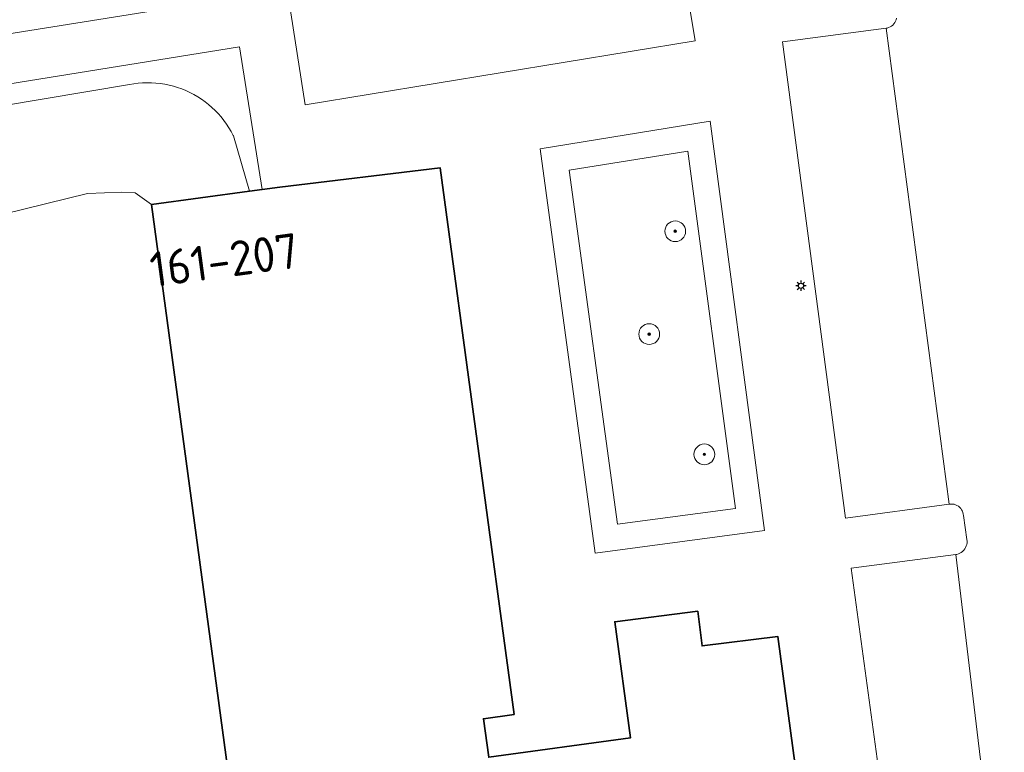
# Model space of a CAD drawing. Header units: metres. Extents: x 152610 to 160096, y 456114 to 462495.
# Tile 879 of 938: x 157962 to 158000, y 461898 to 461926. Entities that reach past the tile are written whole.
import ezdxf
from ezdxf.enums import TextEntityAlignment as Align

# ---------------------------------------------------------------- set-up
doc = ezdxf.new("R2010")
doc.units = ezdxf.units.M
doc.header["$LTSCALE"] = 0.5
doc.layers.get('0').update_dxf_attribs({"linetype": 'CONTINUOUS'})
for name, color, linetype, lineweight in [('B-PV-GR-BEPLANTING_CULTUUR_BODEMBEDEKKER-GV', 251, 'CONTINUOUS', 18), ('B-PV-GR-BEPLANTING_CULTUUR_HEESTERS-GV', 251, 'CONTINUOUS', 18), ('B-PV-GR-BOOM-S', 251, 'CONTINUOUS', 25), ('B-PV-IE-MEUBILAIR-S', 251, 'CONTINUOUS', 25), ('B-PV-OG-BEBOUWING-GV', 6, 'CONTINUOUS', 35), ('B-PV-OG-BEBOUWING-T18', 1, 'CONTINUOUS', 18), ('B-PV-OG-TERREIN_BEGROEID-GV', 251, 'CONTINUOUS', 18), ('B-PV-OG-TERREIN_OEVER-GV', 251, 'CONTINUOUS', 18), ('B-PV-OG-WATER_MEER-GV', 251, 'CONTINUOUS', 18), ('B-PV-VH-OPENVERHARDING_BETONSTRAATSTEEN-GV', 251, 'CONTINUOUS', 18), ('B-PV-VH-OPENVERHARDING_TEGEL-GV', 251, 'CONTINUOUS', 18)]:
    doc.layers.add(name, color=color, linetype=linetype, lineweight=lineweight)
doc.styles.add('NLCS-ISO', font='NLCS-ISO.ttf')
doc.styles.add('NLCS-ISO-M750-T18', font='NLCS-ISO.ttf', dxfattribs={"height": 1.35})

# ---------------------------------------------------------------- blocks, each defined once
blk = doc.blocks.new('SIE-MEUBILAIR_PAAL_LICHTMAST-SO')
for points in [[(-0.62, 0), (-1, 0)], [(-0.71, 0.71), (-0.44, 0.44)], [(0, 1), (0, 0.62)], [(0.44, 0.44), (0.71, 0.71)], [(1, 0), (0.62, 0)], [(-0.71, -0.71), (-0.44, -0.44)], [(0, -0.62), (0, -1)], [(0.44, -0.44), (0.71, -0.71)]]:
    blk.add_lwpolyline(points)
blk.add_circle((0, 0), 0.5)
blk = doc.blocks.new('SGR-BOOM_GBKN-SO')
at = {"linetype": 'ByBlock', "lineweight": 18}
h = blk.add_hatch(color=0, dxfattribs=at)
h.dxf.hatch_style = 1
edge = h.paths.add_edge_path()
edge.add_arc((0, 0), 0.25, 0, 360)
at = {"color": 0, "linetype": 'ByBlock', "lineweight": 18}
for radius in [2, 0.25]:
    blk.add_circle((0, 0), radius, dxfattribs=at)
at = {"color": 0, "linetype": 'ByBlock', "lineweight": 18, "style": 'NLCS-ISO'}
blk.add_attdef('SOORT', (2.5, 0), '', height=1.5, dxfattribs=at)

msp = doc.modelspace()

# ---------------------------------------------------------------- linework, layer by layer
at = {"layer": 'B-PV-GR-BEPLANTING_CULTUUR_BODEMBEDEKKER-GV', "flags": 128}
for points in [[(157991.198, 461906.156), (157989.103, 461921.953), (157982.543, 461920.895), (157984.674, 461905.289)], [(157990.075, 461907.016), (157985.53, 461906.412), (157983.666, 461920.063), (157988.247, 461920.802)]]:
    msp.add_lwpolyline(points, close=True, dxfattribs=at)
at = {"layer": 'B-PV-GR-BEPLANTING_CULTUUR_HEESTERS-GV', "flags": 128}
msp.add_lwpolyline([(157990.075, 461907.016), (157988.247, 461920.802), (157983.666, 461920.063), (157985.53, 461906.412)], close=True, dxfattribs=at)
at = {"layer": 'B-PV-OG-BEBOUWING-GV', "flags": 128}
msp.add_lwpolyline([(157981.549, 461899.057), (157978.688, 461920.164), (157972.51, 461919.413), (157971.834, 461919.322), (157971.337, 461919.255), (157967.556, 461918.744), (157972.022, 461885.698), (157973.743, 461885.93), (157974.097, 461885.978), (157977.193, 461886.396), (157978.452, 461886.064), (157981.418, 461885.281), (157993.037, 461883.824), (157993.104, 461883.451), (157993.756, 461883.55), (157991.932, 461896.948), (157992.398, 461897.008), (157991.712, 461902.072), (157988.789, 461901.705), (157988.622, 461903.043), (157985.422, 461902.643), (157986.036, 461898.165), (157980.567, 461897.411), (157980.362, 461898.894)], close=True, dxfattribs=at)
at = {"layer": 'B-PV-OG-TERREIN_BEGROEID-GV', "flags": 128}
msp.add_lwpolyline([(157945.431, 461919.798), (157966.709, 461923.368), (157966.878, 461923.398), (157967.047, 461923.42), (157967.218, 461923.434), (157967.389, 461923.44), (157967.56, 461923.438), (157967.731, 461923.428), (157967.901, 461923.41), (157968.07, 461923.384), (157968.238, 461923.35), (157968.403, 461923.309), (157968.567, 461923.26), (157968.729, 461923.203), (157968.887, 461923.138), (157969.043, 461923.067), (157969.194, 461922.988), (157969.342, 461922.902), (157969.486, 461922.809), (157969.625, 461922.71), (157969.76, 461922.604), (157969.889, 461922.492), (157970.013, 461922.374), (157970.132, 461922.251), (157970.244, 461922.122), (157970.351, 461921.988), (157970.451, 461921.849), (157970.544, 461921.706), (157970.631, 461921.558), (157970.71, 461921.407), (157970.718, 461921.391), (157971.337, 461919.255), (157971.834, 461919.322), (157970.955, 461924.822), (157940.705, 461919.95)], dxfattribs=at)
at = {"layer": 'B-PV-OG-TERREIN_OEVER-GV', "flags": 128}
msp.add_lwpolyline([(157961.905, 461918.388), (157965.092, 461919.166), (157966.4, 461919.22), (157966.93, 461919.188), (157967.556, 461918.744), (157971.337, 461919.255), (157970.718, 461921.391), (157970.71, 461921.407), (157970.631, 461921.558), (157970.544, 461921.706), (157970.451, 461921.849), (157970.351, 461921.988), (157970.244, 461922.122), (157970.132, 461922.251), (157970.013, 461922.374), (157969.889, 461922.492), (157969.76, 461922.604), (157969.625, 461922.71), (157969.486, 461922.809), (157969.342, 461922.902), (157969.194, 461922.988), (157969.043, 461923.067), (157968.887, 461923.138), (157968.729, 461923.203), (157968.567, 461923.26), (157968.403, 461923.309), (157968.238, 461923.35), (157968.07, 461923.384), (157967.901, 461923.41), (157967.731, 461923.428), (157967.56, 461923.438), (157967.389, 461923.44), (157967.218, 461923.434), (157967.047, 461923.42), (157966.878, 461923.398), (157966.709, 461923.368), (157945.431, 461919.798)], dxfattribs=at)
at = {"layer": 'B-PV-OG-WATER_MEER-GV', "flags": 128}
msp.add_lwpolyline([(157975.443, 461863.23), (157975.206, 461868.008), (157973.743, 461885.93), (157972.022, 461885.698), (157967.556, 461918.744), (157966.93, 461919.188), (157966.4, 461919.22), (157965.092, 461919.166), (157961.905, 461918.388)], dxfattribs=at)
at = {"layer": 'B-PV-VH-OPENVERHARDING_BETONSTRAATSTEEN-GV', "flags": 128}
for points in [[(157988.53, 461925.065), (157987.875, 461929.026), (157972.864, 461926.552), (157973.482, 461922.583)], [(157998.325, 461907.177), (157995.895, 461925.546), (157991.894, 461925.015), (157994.32, 461906.644)], [(157999.754, 461895.388), (157998.579, 461905.235), (157994.547, 461904.706), (157995.886, 461894.798), (157996.858, 461884.035), (157997.347, 461877.78), (158000, 461877.987), (158001.361, 461878.093), (158000.908, 461885.233), (158000, 461893.223)]]:
    msp.add_lwpolyline(points, close=True, dxfattribs=at)
for points in [[(157955.192, 461924.232), (157972.304, 461926.973)], [(157996.292, 461925.934), (157996.277, 461925.874), (157996.254, 461925.816), (157996.224, 461925.762), (157996.188, 461925.712), (157996.145, 461925.667), (157996.096, 461925.628), (157996.044, 461925.596), (157995.987, 461925.57), (157995.928, 461925.552), (157995.895, 461925.546), (157998.325, 461907.177), (157998.386, 461907.183), (157998.447, 461907.182), (157998.508, 461907.172), (157998.566, 461907.155), (157998.622, 461907.13), (157998.674, 461907.098), (157998.722, 461907.059), (157998.764, 461907.015), (157998.8, 461906.965), (157998.83, 461906.911), (157998.852, 461906.854), (157998.866, 461906.795), (157998.872, 461906.746), (157999.006, 461905.815), (157999.012, 461905.752), (157999.01, 461905.688), (157998.999, 461905.625), (157998.981, 461905.564), (157998.956, 461905.506), (157998.924, 461905.451), (157998.884, 461905.4), (157998.839, 461905.356), (157998.789, 461905.317), (157998.734, 461905.284), (157998.675, 461905.259), (157998.614, 461905.242), (157998.579, 461905.235), (157999.754, 461895.388)]]:
    msp.add_lwpolyline(points, dxfattribs=at)
at = {"layer": 'B-PV-VH-OPENVERHARDING_TEGEL-GV', "flags": 128}
for points in [[(157987.875, 461929.026), (157988.53, 461925.065), (157973.482, 461922.583), (157972.864, 461926.552)], [(157972.304, 461926.973), (157955.192, 461924.232)], [(157995.886, 461894.798), (157994.547, 461904.706), (157998.579, 461905.235), (157998.614, 461905.242), (157998.675, 461905.259), (157998.734, 461905.284), (157998.789, 461905.317), (157998.839, 461905.356), (157998.884, 461905.4), (157998.924, 461905.451), (157998.956, 461905.506), (157998.981, 461905.564), (157998.999, 461905.625), (157999.01, 461905.688), (157999.012, 461905.752), (157999.006, 461905.815), (157998.872, 461906.746), (157998.866, 461906.795), (157998.852, 461906.854), (157998.83, 461906.911), (157998.8, 461906.965), (157998.764, 461907.015), (157998.722, 461907.059), (157998.674, 461907.098), (157998.622, 461907.13), (157998.566, 461907.155), (157998.508, 461907.172), (157998.447, 461907.182), (157998.386, 461907.183), (157998.325, 461907.177), (157994.32, 461906.644), (157991.894, 461925.015), (157995.895, 461925.546), (157995.928, 461925.552), (157995.987, 461925.57), (157996.044, 461925.596), (157996.096, 461925.628), (157996.145, 461925.667), (157996.188, 461925.712), (157996.224, 461925.762), (157996.254, 461925.816), (157996.277, 461925.874), (157996.292, 461925.934)], [(157940.705, 461919.95), (157970.955, 461924.822), (157971.834, 461919.322), (157972.51, 461919.413), (157978.688, 461920.164), (157981.549, 461899.057), (157980.362, 461898.894), (157980.567, 461897.411), (157986.036, 461898.165), (157985.422, 461902.643), (157988.622, 461903.043), (157988.789, 461901.705), (157991.712, 461902.072), (157992.398, 461897.008)]]:
    msp.add_lwpolyline(points, dxfattribs=at)
msp.add_lwpolyline([(157982.543, 461920.895), (157989.103, 461921.953), (157991.198, 461906.156), (157984.674, 461905.289)], close=True, dxfattribs=at)

# ---------------------------------------------------------------- block references
at = {"layer": 'B-PV-GR-BOOM-S', "xscale": 0.2, "yscale": 0.2, "zscale": 0.2}
for p in [(157987.758, 461917.709), (157986.753, 461913.741), (157988.879, 461909.101)]:
    msp.add_blockref('SGR-BOOM_GBKN-SO', p, dxfattribs=at)
at = {"layer": 'B-PV-IE-MEUBILAIR-S', "xscale": 0.2, "yscale": 0.2, "zscale": 0.2}
msp.add_blockref('SIE-MEUBILAIR_PAAL_LICHTMAST-SO', (157992.605, 461915.606), dxfattribs=at)

# ---------------------------------------------------------------- texts
at = {"layer": 'B-PV-OG-BEBOUWING-T18', "style": 'NLCS-ISO-M750-T18'}
msp.add_text('161-207', height=1.35, rotation=7.7, dxfattribs=at).set_placement((157970.368, 461916.601), align=Align.MIDDLE)

doc.saveas('drawing.dxf')
